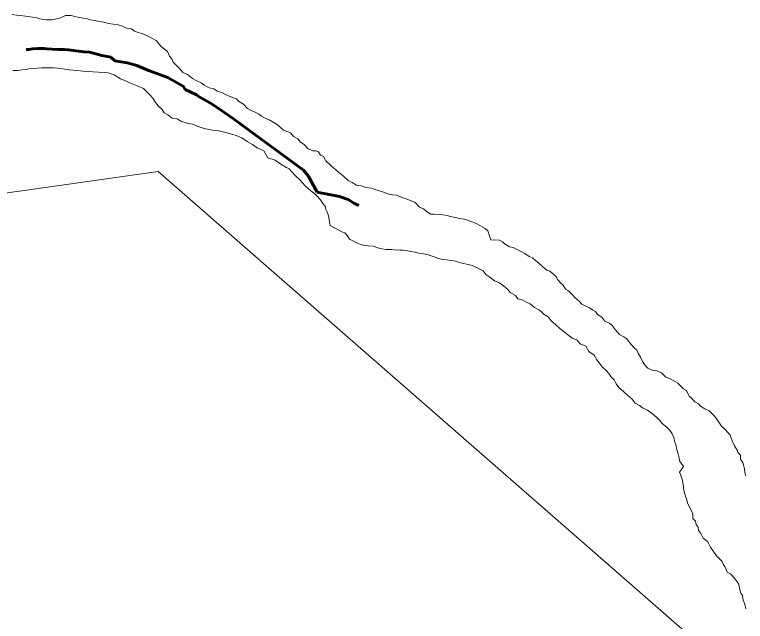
# Model space of a CAD drawing. Extents: x 553962 to 842807, y 8883888 to 9032388.
# Drawn here: x 806048 to 806624, y 9014329 to 9014807 of the extents above; entities that cross this region are included whole.
import ezdxf

# ---------------------------------------------------------------- set-up
doc = ezdxf.new("R2010")
doc.units = 0
doc.header["$LTSCALE"] = 200
doc.linetypes.add('LONG_DASH_SHORT_DASH', pattern=[9.9, 6, -1.2, 1.5, -1.2])
for name, color, linetype, lineweight in [('23', 7, 'Continuous', 13), ('25', 7, 'Continuous', 13), ('57', 7, 'Continuous', 13), ('7', 7, 'Continuous', 90), ('8', 7, 'Continuous', 13)]:
    doc.layers.add(name, color=color, linetype=linetype, lineweight=lineweight)

msp = doc.modelspace()

# ---------------------------------------------------------------- linework, layer by layer
at = {"layer": '23'}
for points in [[(806114.6, 9014801.7), (806111.1, 9014802.5), (806107.6, 9014803), (806105.4, 9014803.8), (806101.9, 9014804.3), (806097.6, 9014805.1), (806095.4, 9014805.8), (806092.4, 9014806.4), (806090.1, 9014806.4), (806088.1, 9014806.4), (806083.4, 9014804.4), (806077.1, 9014803.2), (806075.1, 9014803.2), (806072.9, 9014803.2), (806070.8, 9014803.3), (806067.6, 9014803.8), (806065.4, 9014804.8), (806061.9, 9014805.3), (806058.6, 9014805.8), (806056.4, 9014806.1), (806052.6, 9014806.4), (806049.4, 9014806.9), (806045.9, 9014807.2)], [(806440.9, 9014623.8), (806437.9, 9014624.3), (806434.7, 9014626.1), (806432.4, 9014628.1), (806430.2, 9014629.6), (806423.2, 9014629.7), (806421, 9014637), (806418.8, 9014638.7), (806415, 9014640.8), (806411.3, 9014642.8), (806408.3, 9014644.1), (806404.8, 9014645.3), (806402.3, 9014646.1), (806398.3, 9014646.6), (806395.3, 9014647.4), (806391.3, 9014648.2), (806389.1, 9014648.9), (806385.8, 9014649.5), (806382.3, 9014649.7), (806378.6, 9014650), (806375.8, 9014650), (806372.3, 9014652.3), (806370.1, 9014654.1), (806367.1, 9014655.6), (806363.6, 9014659.1), (806360.4, 9014660.6), (806357.2, 9014661.7), (806353.4, 9014663.2), (806348.9, 9014665), (806345.4, 9014665.2), (806342.9, 9014665.8), (806338.7, 9014667.3), (806336.4, 9014668.1), (806332.7, 9014669.3), (806329.2, 9014670.6), (806325, 9014671.1), (806321, 9014672.2), (806317.5, 9014672.9), (806314, 9014675), (806310.8, 9014676.5), (806307, 9014680), (806303.3, 9014683.1), (806297.1, 9014688.3), (806293.1, 9014692.1), (806291.4, 9014695.4), (806289.1, 9014696.4), (806287.4, 9014699.2), (806285.2, 9014700), (806282.9, 9014700), (806279.4, 9014701.5), (806276.2, 9014704.8), (806273.2, 9014706.8), (806271.2, 9014709.3), (806267.7, 9014711.1), (806265.3, 9014714.1), (806259.8, 9014716.1), (806254.8, 9014720.7), (806249.1, 9014724), (806244.8, 9014725.8), (806242.6, 9014727.3), (806240.4, 9014728.8), (806237.1, 9014730.6), (806234.9, 9014731.3), (806231.4, 9014733.3), (806228.2, 9014736.6), (806224.4, 9014738.9), (806222.7, 9014740.9), (806220.5, 9014741.7), (806217, 9014743), (806214.7, 9014744), (806211.2, 9014745.8), (806207.5, 9014747), (806204.8, 9014748.8), (806201.2, 9014749.6), (806197.3, 9014751.6), (806195, 9014753.4), (806191.5, 9014755.1), (806188.1, 9014756.9), (806184.1, 9014760), (806180.3, 9014762), (806178.1, 9014764.5), (806175.9, 9014766.5), (806172.9, 9014769.8), (806171.9, 9014772.3), (806169.9, 9014774.6), (806168.5, 9014778.1), (806163.5, 9014782.1), (806159.5, 9014786.9), (806156, 9014788.7), (806152.3, 9014790.5), (806148.3, 9014792.2), (806146.1, 9014792.8), (806142.3, 9014794.3), (806140.1, 9014796), (806136.1, 9014796.6), (806132.8, 9014798.1), (806129.6, 9014799.1), (806125.6, 9014799.6), (806122.1, 9014800.2), (806118.1, 9014801.2), (806114.6, 9014801.7)], [(806624.4, 9014443.8), (806623.6, 9014446.6), (806623.2, 9014449.4), (806622.7, 9014451.4), (806621.9, 9014454.4), (806620, 9014457.1), (806620, 9014460.2), (806618, 9014462.2), (806617.5, 9014464.2), (806615.3, 9014467.4), (806613.6, 9014471.5), (806611.8, 9014476), (806610.1, 9014478), (806607.9, 9014480.3), (806604.9, 9014483.3), (806603.4, 9014485.5), (806601.4, 9014488.6), (806599.5, 9014490.8), (806597.7, 9014492.8), (806595.5, 9014495.1), (806592, 9014496.6), (806588.5, 9014498.7), (806587, 9014500.7), (806584, 9014502.2), (806581.6, 9014504.7), (806579.6, 9014506.7), (806578.6, 9014508.7), (806577.4, 9014511), (806575.1, 9014512.5), (806572.9, 9014514.8), (806570.7, 9014516.8), (806566.9, 9014519.1), (806564.7, 9014520.3), (806560.9, 9014521.9), (806557.7, 9014524.9), (806554, 9014526.7), (806550.5, 9014527), (806547, 9014528.7), (806545, 9014530.7), (806542.8, 9014534), (806541.3, 9014537.3), (806539.3, 9014540.5), (806538.3, 9014542.8), (806536.1, 9014545.1), (806534.1, 9014547.1), (806531.9, 9014549.9), (806530.6, 9014551.9), (806528.2, 9014553.4), (806524.7, 9014555.2), (806522.9, 9014557.2), (806521.2, 9014559.2), (806519, 9014562.2), (806516.7, 9014564.2), (806513, 9014565.8), (806510.8, 9014568.8), (806507.3, 9014571.1), (806505.8, 9014573.3), (806503.6, 9014574.3), (806501.1, 9014576.1), (806498.6, 9014577.4), (806495.1, 9014579.1), (806493.1, 9014581.2), (806489.4, 9014584.4), (806487.6, 9014586.5), (806484.4, 9014589.5), (806482.2, 9014591), (806480.2, 9014594), (806478.2, 9014596), (806476.2, 9014598.3), (806474.7, 9014600.6), (806472.8, 9014602.6), (806469.8, 9014605.1), (806467.3, 9014605.9), (806464.3, 9014608.6), (806460.8, 9014611.7), (806458.6, 9014613.4), (806456.1, 9014615.7), (806453.6, 9014616.7), (806450.1, 9014619), (806446.1, 9014621), (806443.4, 9014622.5), (806440.9, 9014623.8)]]:
    msp.add_lwpolyline(points, dxfattribs=at)
at = {"layer": '25'}
for points in [[(806045.9, 9014807.2), (806049.4, 9014806.9), (806052.6, 9014806.4), (806056.4, 9014806.1), (806058.6, 9014805.8), (806061.9, 9014805.3), (806065.4, 9014804.8), (806067.6, 9014803.8), (806070.8, 9014803.3), (806072.9, 9014803.2), (806075.1, 9014803.2), (806077.1, 9014803.2), (806083.4, 9014804.4), (806088.1, 9014806.4), (806090.1, 9014806.4), (806092.4, 9014806.4), (806095.4, 9014805.8), (806097.6, 9014805.1), (806101.9, 9014804.3), (806105.4, 9014803.8), (806107.6, 9014803), (806111.1, 9014802.5), (806114.6, 9014801.7)], [(806114.6, 9014801.7), (806118.1, 9014801.2), (806122.1, 9014800.2), (806125.6, 9014799.6), (806129.6, 9014799.1), (806132.8, 9014798.1), (806136.1, 9014796.6), (806140.1, 9014796), (806142.3, 9014794.3), (806146.1, 9014792.8), (806148.3, 9014792.2), (806152.3, 9014790.5), (806156, 9014788.7), (806159.5, 9014786.9), (806163.5, 9014782.1), (806168.5, 9014778.1), (806169.9, 9014774.6), (806171.9, 9014772.3), (806172.9, 9014769.8), (806175.9, 9014766.5), (806178.1, 9014764.5), (806180.3, 9014762), (806184.1, 9014760), (806188.1, 9014756.9), (806191.5, 9014755.1), (806195, 9014753.4), (806197.3, 9014751.6), (806201.2, 9014749.6), (806204.8, 9014748.8), (806207.5, 9014747), (806211.2, 9014745.8), (806214.7, 9014744), (806217, 9014743), (806220.5, 9014741.7), (806222.7, 9014740.9), (806224.4, 9014738.9), (806228.2, 9014736.6), (806231.4, 9014733.3), (806234.9, 9014731.3), (806237.1, 9014730.6), (806240.4, 9014728.8), (806242.6, 9014727.3), (806244.8, 9014725.8), (806249.1, 9014724), (806254.8, 9014720.7), (806259.8, 9014716.1), (806265.3, 9014714.1), (806267.7, 9014711.1), (806271.2, 9014709.3), (806273.2, 9014706.8), (806276.2, 9014704.8), (806279.4, 9014701.5), (806282.9, 9014700), (806285.2, 9014700), (806287.4, 9014699.2), (806289.1, 9014696.4), (806291.4, 9014695.4), (806293.1, 9014692.1), (806297.1, 9014688.3), (806303.3, 9014683.1), (806307, 9014680), (806310.8, 9014676.5), (806314, 9014675), (806317.5, 9014672.9), (806321, 9014672.2), (806325, 9014671.1), (806329.2, 9014670.6), (806332.7, 9014669.3), (806336.4, 9014668.1), (806338.7, 9014667.3), (806342.9, 9014665.8), (806345.4, 9014665.2), (806348.9, 9014665), (806353.4, 9014663.2), (806357.2, 9014661.7), (806360.4, 9014660.6), (806363.6, 9014659.1), (806367.1, 9014655.6), (806370.1, 9014654.1), (806372.3, 9014652.3), (806375.8, 9014650), (806378.6, 9014650), (806382.3, 9014649.7), (806385.8, 9014649.5), (806389.1, 9014648.9), (806391.3, 9014648.2), (806395.3, 9014647.4), (806398.3, 9014646.6), (806402.3, 9014646.1), (806404.8, 9014645.3), (806408.3, 9014644.1), (806411.3, 9014642.8), (806415, 9014640.8), (806418.8, 9014638.7), (806421, 9014637), (806423.2, 9014629.7), (806430.2, 9014629.6), (806432.4, 9014628.1), (806434.7, 9014626.1), (806437.9, 9014624.3), (806440.9, 9014623.8)], [(806257.7, 9014689.5), (806253.2, 9014692.5), (806247.4, 9014694.5), (806244.3, 9014699.8), (806239.1, 9014702.2), (806235.3, 9014704.9), (806231.2, 9014707.3), (806227.1, 9014710.1), (806222.6, 9014712.1), (806218.1, 9014713.2), (806218.1, 9014713.2), (806213.3, 9014714.6), (806207.5, 9014715.9), (806203.8, 9014716.3), (806197.3, 9014717.6), (806191.8, 9014719.4), (806188.1, 9014721), (806183.9, 9014721.7), (806178.9, 9014723.3), (806176.1, 9014725), (806172.1, 9014725.6), (806168.7, 9014728.3), (806165.7, 9014729.9), (806164.2, 9014732.4), (806161, 9014735.4), (806158.5, 9014738.7), (806156.8, 9014741.4), (806155, 9014743.5), (806151.5, 9014747), (806149.6, 9014749), (806144.5, 9014751), (806139.3, 9014753.1), (806136, 9014754.8), (806131.3, 9014756.5), (806126.3, 9014759.8), (806121.6, 9014761.4), (806118.8, 9014761.6), (806114.1, 9014761.9), (806109.6, 9014762.2), (806104.6, 9014762.5), (806096.8, 9014763.3), (806090.8, 9014763.8), (806085.8, 9014764.4), (806082.3, 9014764.9), (806078.6, 9014765.2), (806075.1, 9014765.2), (806072.8, 9014765.2), (806069.3, 9014765.2), (806065.6, 9014765), (806063.1, 9014764.8), (806059.1, 9014764.5), (806057.1, 9014764), (806053.6, 9014763.8), (806050.8, 9014763.3), (806046.5, 9014763.1)], [(806556.4, 9014487.6), (806554.2, 9014489.9), (806550.7, 9014492.7), (806546.7, 9014495.7), (806542.7, 9014497.5), (806540.5, 9014499.2), (806537, 9014501.2), (806534.8, 9014504.3), (806531.1, 9014507.3), (806528.1, 9014510.1), (806524.1, 9014513.4), (806522.1, 9014516.4), (806520.4, 9014519.4), (806518.4, 9014521.4), (806516.4, 9014524.4), (806514.5, 9014526.7), (806511.2, 9014529.5), (806509.7, 9014531.5), (806506.8, 9014535.2), (806504.8, 9014539), (806500.6, 9014541.8), (806498.1, 9014546.1), (806493.8, 9014547.8), (806491.1, 9014550.9), (806487.4, 9014552.4), (806483.7, 9014555.2), (806479.9, 9014558.2), (806477.7, 9014560), (806474.2, 9014563), (806470.7, 9014566), (806468.5, 9014569.1), (806465.3, 9014571.1), (806463.3, 9014573.1), (806461, 9014574.6), (806457.8, 9014576.4), (806454.3, 9014579.4), (806452.1, 9014580.2), (806448.6, 9014582.2), (806444.6, 9014583.2), (806442.6, 9014586), (806438.6, 9014588.3), (806436.4, 9014590.8), (806431.9, 9014594.6), (806429.7, 9014596.1), (806426.2, 9014597.6), (806422.5, 9014600.4), (806419.2, 9014602.4), (806417.2, 9014605.4), (806415, 9014606.5), (806411.5, 9014608.2), (806408.5, 9014609.5), (806405.3, 9014610.3), (806403, 9014611), (806399.3, 9014611.8), (806395.3, 9014613.1), (806392.1, 9014613.6), (806388.3, 9014614.1), (806385.1, 9014614.4), (806381.3, 9014615.4), (806377.8, 9014616.7), (806373.8, 9014618), (806370.3, 9014618.8), (806366.6, 9014619.3), (806363.6, 9014620.1), (806360.3, 9014620.6), (806356.3, 9014621.4), (806354.1, 9014621.6), (806351.8, 9014621.7), (806347.3, 9014621.9), (806345.1, 9014622.2), (806342.8, 9014622.2), (806340.8, 9014622.2), (806337.3, 9014622.7), (806334.3, 9014623.5), (806330.4, 9014624.8), (806326.6, 9014625.1), (806322.9, 9014625.6), (806319.1, 9014626.6), (806315.6, 9014628.4), (806311.9, 9014630.4), (806309.9, 9014633.2), (806308.2, 9014635.2), (806305.7, 9014636.2), (806303.5, 9014637.5), (806296.5, 9014641), (806295.3, 9014648.8), (806294.3, 9014651.6), (806293.3, 9014653.8), (806292.6, 9014656.3), (806290.8, 9014658.3), (806289.1, 9014661.4), (806285.7, 9014664.9), (806283.4, 9014666.9), (806279.7, 9014669.7), (806276.7, 9014672.5), (806272.9, 9014676.7), (806272.9, 9014676.7), (806269.1, 9014680.5), (806264.2, 9014685.8), (806262.1, 9014686.7), (806257.7, 9014689.5)], [(806440.9, 9014623.8), (806443.4, 9014622.5), (806446.1, 9014621), (806450.1, 9014619), (806453.6, 9014616.7), (806456.1, 9014615.7), (806458.6, 9014613.4), (806460.8, 9014611.7), (806464.3, 9014608.6), (806467.3, 9014605.9), (806469.8, 9014605.1), (806472.8, 9014602.6), (806474.7, 9014600.6), (806476.2, 9014598.3), (806478.2, 9014596), (806480.2, 9014594), (806482.2, 9014591), (806484.4, 9014589.5), (806487.6, 9014586.5), (806489.4, 9014584.4), (806493.1, 9014581.2), (806495.1, 9014579.1), (806498.6, 9014577.4), (806501.1, 9014576.1), (806503.6, 9014574.3), (806505.8, 9014573.3), (806507.3, 9014571.1), (806510.8, 9014568.8), (806513, 9014565.8), (806516.7, 9014564.2), (806519, 9014562.2), (806521.2, 9014559.2), (806522.9, 9014557.2), (806524.7, 9014555.2), (806528.2, 9014553.4), (806530.6, 9014551.9), (806531.9, 9014549.9), (806534.1, 9014547.1), (806536.1, 9014545.1), (806538.3, 9014542.8), (806539.3, 9014540.5), (806541.3, 9014537.3), (806542.8, 9014534), (806545, 9014530.7), (806547, 9014528.7), (806550.5, 9014527), (806554, 9014526.7), (806557.7, 9014524.9), (806560.9, 9014521.9), (806564.7, 9014520.3), (806566.9, 9014519.1), (806570.7, 9014516.8), (806572.9, 9014514.8), (806575.1, 9014512.5), (806577.4, 9014511), (806578.6, 9014508.7), (806579.6, 9014506.7), (806581.6, 9014504.7), (806584, 9014502.2), (806587, 9014500.7), (806588.5, 9014498.7), (806592, 9014496.6), (806595.5, 9014495.1), (806597.7, 9014492.8), (806599.5, 9014490.8), (806601.4, 9014488.6), (806603.4, 9014485.5), (806604.9, 9014483.3), (806607.9, 9014480.3), (806610.1, 9014478), (806611.8, 9014476), (806613.6, 9014471.5), (806615.3, 9014467.4), (806617.5, 9014464.2), (806618, 9014462.2), (806620, 9014460.2), (806620, 9014457.1), (806621.9, 9014454.4), (806622.7, 9014451.4), (806623.2, 9014449.4), (806623.6, 9014446.6), (806624.4, 9014443.8)], [(806624.3, 9014339), (806623.6, 9014342.7), (806622.1, 9014346), (806621.7, 9014349.5), (806620.4, 9014351.5), (806619.4, 9014355), (806618.7, 9014358.3), (806617.5, 9014360.5), (806615.2, 9014363.5), (806612.3, 9014366.6), (806609.5, 9014368.1), (806608.8, 9014370.1), (806607.6, 9014372.4), (806606.3, 9014374.4), (806605.6, 9014376.4), (806601.1, 9014380.9), (806596.4, 9014387.7), (806594.2, 9014392), (806590.7, 9014394.8), (806588.8, 9014398.5), (806587, 9014400.8), (806586.8, 9014403.5), (806585.1, 9014405.6), (806584.6, 9014408.3), (806582.6, 9014410.3), (806582.4, 9014413.8), (806581.6, 9014415.8), (806579.9, 9014419.1), (806578.2, 9014422.6), (806577.7, 9014425.1), (806576.2, 9014429.4), (806575.5, 9014432.2), (806574.8, 9014437.2), (806574.1, 9014441.2), (806573.3, 9014443.7), (806572.1, 9014446.7), (806575.2, 9014451.2), (806571.9, 9014455.7), (806571.5, 9014459.2), (806571, 9014461.2), (806569.8, 9014464.7), (806569, 9014468.2), (806568.3, 9014470.5), (806567.6, 9014474), (806566.1, 9014477), (806564.1, 9014480), (806561.9, 9014482.1), (806558.4, 9014485.1), (806556.4, 9014487.6)]]:
    msp.add_lwpolyline(points, dxfattribs=at)
at = {"layer": '57'}
for points in [[(806045.9, 9014807.2), (806049.4, 9014806.9), (806052.6, 9014806.4), (806056.4, 9014806.1), (806058.6, 9014805.8), (806061.9, 9014805.3), (806065.4, 9014804.8), (806067.6, 9014803.8), (806070.8, 9014803.3), (806072.9, 9014803.2), (806075.1, 9014803.2), (806077.1, 9014803.2), (806083.4, 9014804.4), (806088.1, 9014806.4), (806090.1, 9014806.4), (806092.4, 9014806.4), (806095.4, 9014805.8), (806097.6, 9014805.1), (806101.9, 9014804.3), (806105.4, 9014803.8), (806107.6, 9014803), (806111.1, 9014802.5), (806114.6, 9014801.7)], [(806114.6, 9014801.7), (806118.1, 9014801.2), (806122.1, 9014800.2), (806125.6, 9014799.6), (806129.6, 9014799.1), (806132.8, 9014798.1), (806136.1, 9014796.6), (806140.1, 9014796), (806142.3, 9014794.3), (806146.1, 9014792.8), (806148.3, 9014792.2), (806152.3, 9014790.5), (806156, 9014788.7), (806159.5, 9014786.9), (806163.5, 9014782.1), (806168.5, 9014778.1), (806169.9, 9014774.6), (806171.9, 9014772.3), (806172.9, 9014769.8), (806175.9, 9014766.5), (806178.1, 9014764.5), (806180.3, 9014762), (806184.1, 9014760), (806188.1, 9014756.9), (806191.5, 9014755.1), (806195, 9014753.4), (806197.3, 9014751.6), (806201.2, 9014749.6), (806204.8, 9014748.8), (806207.5, 9014747), (806211.2, 9014745.8), (806214.7, 9014744), (806217, 9014743), (806220.5, 9014741.7), (806222.7, 9014740.9), (806224.4, 9014738.9), (806228.2, 9014736.6), (806231.4, 9014733.3), (806234.9, 9014731.3), (806237.1, 9014730.6), (806240.4, 9014728.8), (806242.6, 9014727.3), (806244.8, 9014725.8), (806249.1, 9014724), (806254.8, 9014720.7), (806259.8, 9014716.1), (806265.3, 9014714.1), (806267.7, 9014711.1), (806271.2, 9014709.3), (806273.2, 9014706.8), (806276.2, 9014704.8), (806279.4, 9014701.5), (806282.9, 9014700), (806285.2, 9014700), (806287.4, 9014699.2), (806289.1, 9014696.4), (806291.4, 9014695.4), (806293.1, 9014692.1), (806297.1, 9014688.3), (806303.3, 9014683.1), (806307, 9014680), (806310.8, 9014676.5), (806314, 9014675), (806317.5, 9014672.9), (806321, 9014672.2), (806325, 9014671.1), (806329.2, 9014670.6), (806332.7, 9014669.3), (806336.4, 9014668.1), (806338.7, 9014667.3), (806342.9, 9014665.8), (806345.4, 9014665.2), (806348.9, 9014665), (806353.4, 9014663.2), (806357.2, 9014661.7), (806360.4, 9014660.6), (806363.6, 9014659.1), (806367.1, 9014655.6), (806370.1, 9014654.1), (806372.3, 9014652.3), (806375.8, 9014650), (806378.6, 9014650), (806382.3, 9014649.7), (806385.8, 9014649.5), (806389.1, 9014648.9), (806391.3, 9014648.2), (806395.3, 9014647.4), (806398.3, 9014646.6), (806402.3, 9014646.1), (806404.8, 9014645.3), (806408.3, 9014644.1), (806411.3, 9014642.8), (806415, 9014640.8), (806418.8, 9014638.7), (806421, 9014637), (806423.2, 9014629.7), (806430.2, 9014629.6), (806432.4, 9014628.1), (806434.7, 9014626.1), (806437.9, 9014624.3), (806440.9, 9014623.8)], [(806440.9, 9014623.8), (806443.4, 9014622.5), (806446.1, 9014621), (806450.1, 9014619), (806453.6, 9014616.7), (806456.1, 9014615.7), (806458.6, 9014613.4), (806460.8, 9014611.7), (806464.3, 9014608.6), (806467.3, 9014605.9), (806469.8, 9014605.1), (806472.8, 9014602.6), (806474.7, 9014600.6), (806476.2, 9014598.3), (806478.2, 9014596), (806480.2, 9014594), (806482.2, 9014591), (806484.4, 9014589.5), (806487.6, 9014586.5), (806489.4, 9014584.4), (806493.1, 9014581.2), (806495.1, 9014579.1), (806498.6, 9014577.4), (806501.1, 9014576.1), (806503.6, 9014574.3), (806505.8, 9014573.3), (806507.3, 9014571.1), (806510.8, 9014568.8), (806513, 9014565.8), (806516.7, 9014564.2), (806519, 9014562.2), (806521.2, 9014559.2), (806522.9, 9014557.2), (806524.7, 9014555.2), (806528.2, 9014553.4), (806530.6, 9014551.9), (806531.9, 9014549.9), (806534.1, 9014547.1), (806536.1, 9014545.1), (806538.3, 9014542.8), (806539.3, 9014540.5), (806541.3, 9014537.3), (806542.8, 9014534), (806545, 9014530.7), (806547, 9014528.7), (806550.5, 9014527), (806554, 9014526.7), (806557.7, 9014524.9), (806560.9, 9014521.9), (806564.7, 9014520.3), (806566.9, 9014519.1), (806570.7, 9014516.8), (806572.9, 9014514.8), (806575.1, 9014512.5), (806577.4, 9014511), (806578.6, 9014508.7), (806579.6, 9014506.7), (806581.6, 9014504.7), (806584, 9014502.2), (806587, 9014500.7), (806588.5, 9014498.7), (806592, 9014496.6), (806595.5, 9014495.1), (806597.7, 9014492.8), (806599.5, 9014490.8), (806601.4, 9014488.6), (806603.4, 9014485.5), (806604.9, 9014483.3), (806607.9, 9014480.3), (806610.1, 9014478), (806611.8, 9014476), (806613.6, 9014471.5), (806615.3, 9014467.4), (806617.5, 9014464.2), (806618, 9014462.2), (806620, 9014460.2), (806620, 9014457.1), (806621.9, 9014454.4), (806622.7, 9014451.4), (806623.2, 9014449.4), (806623.6, 9014446.6), (806624.4, 9014443.8)]]:
    msp.add_lwpolyline(points, dxfattribs=at)
at = {"layer": '7', "linetype": 'LONG_DASH_SHORT_DASH', "lineweight": 60}
for points in [[(806123.6, 9014773.6), (806116.6, 9014775.1), (806111.9, 9014776.4), (806106.9, 9014777.7), (806102.4, 9014777.9), (806090.1, 9014779.5), (806087.4, 9014779.8), (806082.4, 9014779.8), (806077.4, 9014780.1), (806073.4, 9014780.3), (806071.1, 9014780.4), (806068.1, 9014780.4), (806065.9, 9014780.4), (806061.9, 9014780.2), (806059.4, 9014779.7), (806057, 9014779.6)], [(806319.3, 9014656.9), (806315.8, 9014658.5), (806310.8, 9014661.5), (806304.1, 9014663.8), (806286.4, 9014667.4), (806279.2, 9014680.2), (806275.5, 9014684.7), (806225.5, 9014721.5), (806220.5, 9014725), (806210.3, 9014732.1), (806205.3, 9014735.6), (806202.3, 9014737.4), (806193.4, 9014742.4), (806191.2, 9014743.9), (806182.4, 9014748.2), (806180.9, 9014750.5), (806168.7, 9014757.6), (806153.5, 9014763.2), (806144.3, 9014767), (806136.6, 9014769.2), (806126.8, 9014770.8), (806123.6, 9014773.6)]]:
    msp.add_lwpolyline(points, dxfattribs=at)
at = {"layer": '8'}
msp.add_lwpolyline([(814928.1, 9008896), (814088.2, 9010664.1), (813209.3, 9010781.5), (812282, 9011648.1), (811188.4, 9011770.6), (810823.9, 9012398.9), (808943, 9013370.5), (807455.7, 9013554.3), (806161, 9014683.5), (805286.1, 9014561)], dxfattribs=at)

doc.saveas('drawing.dxf')
